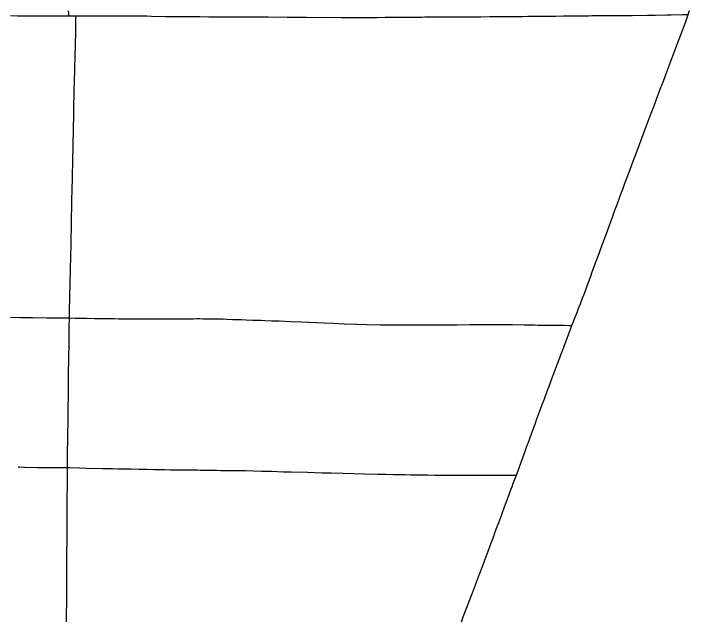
# Model space of a CAD drawing. Extents: x 1772825 to 1773716, y 1138558 to 1139032.
# Drawn here: x 1773274.4 to 1773319.48, y 1138786.1 to 1138826.59 of the extents above; entities that cross this region are included whole.
import ezdxf

# ---------------------------------------------------------------- set-up
doc = ezdxf.new("R2010")
doc.units = 0
for name, color, linetype in [('GM_X_County_Road', 7, 'Continuous'), ('GM_X_State_Route', 7, 'Continuous'), ('GM_X_Township_Road', 7, 'Continuous')]:
    doc.layers.add(name, color=color, linetype=linetype)

msp = doc.modelspace()

# ---------------------------------------------------------------- linework, layer by layer
at = {"layer": 'GM_X_County_Road'}
for points in [[(1773274.2, 1138806.325), (1773274.833, 1138806.319), (1773275.231, 1138806.318), (1773275.667, 1138806.315), (1773276.611, 1138806.302), (1773277.556, 1138806.289), (1773277.916, 1138806.285), (1773278.122, 1138806.283)], [(1773278.122, 1138806.283), (1773278.501, 1138806.279), (1773278.824, 1138806.272), (1773279.284, 1138806.26), (1773279.768, 1138806.254), (1773280.365, 1138806.245), (1773280.613, 1138806.242), (1773280.763, 1138806.241), (1773281.098, 1138806.238), (1773281.409, 1138806.234), (1773281.72, 1138806.231), (1773281.919, 1138806.229), (1773282.204, 1138806.225), (1773282.552, 1138806.225), (1773282.875, 1138806.222), (1773283.174, 1138806.22), (1773283.609, 1138806.218), (1773284.031, 1138806.214), (1773284.391, 1138806.219), (1773284.901, 1138806.225), (1773285.66, 1138806.223), (1773285.995, 1138806.227), (1773286.405, 1138806.234), (1773286.604, 1138806.236), (1773286.828, 1138806.237), (1773287.026, 1138806.235), (1773287.113, 1138806.234), (1773287.185, 1138806.232), (1773287.219, 1138806.231), (1773287.367, 1138806.231), (1773287.578, 1138806.229), (1773287.589, 1138806.228), (1773287.788, 1138806.227), (1773287.837, 1138806.226), (1773288.06, 1138806.223), (1773288.371, 1138806.216), (1773288.632, 1138806.206), (1773289.005, 1138806.19), (1773289.589, 1138806.172), (1773289.912, 1138806.161), (1773290.346, 1138806.144), (1773290.905, 1138806.125), (1773291.166, 1138806.114), (1773291.613, 1138806.102), (1773292.11, 1138806.084), (1773292.892, 1138806.056), (1773293.588, 1138806.031), (1773294.595, 1138805.988), (1773295.104, 1138805.962), (1773295.724, 1138805.931), (1773296.445, 1138805.901), (1773297.289, 1138805.869), (1773297.96, 1138805.853), (1773298.88, 1138805.834), (1773299.352, 1138805.828), (1773299.538, 1138805.827), (1773299.812, 1138805.828), (1773300.321, 1138805.832), (1773301.154, 1138805.833), (1773301.751, 1138805.83), (1773302.895, 1138805.83), (1773303.976, 1138805.83), (1773304.821, 1138805.841), (1773305.406, 1138805.85), (1773306.438, 1138805.847), (1773306.86, 1138805.843), (1773307.183, 1138805.842), (1773307.668, 1138805.838), (1773308.451, 1138805.829), (1773309.147, 1138805.816), (1773309.371, 1138805.813), (1773309.532, 1138805.811), (1773309.943, 1138805.808), (1773310.39, 1138805.805), (1773310.713, 1138805.802), (1773311.149, 1138805.792), (1773311.422, 1138805.788), (1773311.631, 1138805.785)]]:
    msp.add_lwpolyline(points, dxfattribs=at)
at = {"layer": 'GM_X_State_Route'}
msp.add_lwpolyline([(1773304.262, 1138786.006), (1773304.387, 1138786.345), (1773304.797, 1138787.425), (1773304.997, 1138787.948), (1773305.478, 1138789.201), (1773305.696, 1138789.77), (1773305.873, 1138790.262), (1773305.978, 1138790.554), (1773306.017, 1138790.659), (1773306.157, 1138791.031), (1773306.249, 1138791.275), (1773306.31, 1138791.438), (1773306.419, 1138791.729), (1773306.501, 1138791.951), (1773306.588, 1138792.184), (1773306.674, 1138792.417), (1773306.909, 1138793.046), (1773306.979, 1138793.232), (1773307.149, 1138793.686), (1773307.449, 1138794.502), (1773307.526, 1138794.713), (1773307.603, 1138794.922), (1773307.664, 1138795.085), (1773307.703, 1138795.19), (1773307.834, 1138795.539), (1773307.929, 1138795.795), (1773307.973, 1138795.912), (1773308.25, 1138796.671), (1773308.429, 1138797.148), (1773308.518, 1138797.393), (1773308.66, 1138797.791), (1773308.711, 1138797.931), (1773308.878, 1138798.386), (1773308.976, 1138798.654), (1773309.071, 1138798.911), (1773309.12, 1138799.052), (1773309.174, 1138799.204), (1773309.302, 1138799.554), (1773309.497, 1138800.078), (1773309.657, 1138800.51), (1773309.797, 1138800.895), (1773309.982, 1138801.396), (1773310.118, 1138801.743), (1773310.325, 1138802.29), (1773310.658, 1138803.174), (1773310.827, 1138803.629), (1773310.896, 1138803.815), (1773311.065, 1138804.269), (1773311.142, 1138804.479), (1773311.219, 1138804.689), (1773311.401, 1138805.179), (1773311.608, 1138805.724), (1773311.631, 1138805.785), (1773311.802, 1138806.222), (1773311.998, 1138806.72), (1773312.103, 1138806.985), (1773312.198, 1138807.229), (1773312.329, 1138807.564), (1773312.444, 1138807.867), (1773312.554, 1138808.157), (1773312.658, 1138808.437), (1773312.869, 1138809.009), (1773312.97, 1138809.29), (1773313.152, 1138809.792), (1773313.472, 1138810.654), (1773313.658, 1138811.156), (1773313.851, 1138811.681), (1773314, 1138812.089), (1773314.211, 1138812.661), (1773314.258, 1138812.789), (1773314.297, 1138812.894), (1773314.364, 1138813.079), (1773314.385, 1138813.138), (1773314.505, 1138813.465), (1773314.645, 1138813.85), (1773314.84, 1138814.374), (1773314.861, 1138814.433), (1773315.025, 1138814.876), (1773315.147, 1138815.202), (1773315.257, 1138815.492), (1773315.519, 1138816.191), (1773315.725, 1138816.737), (1773315.983, 1138817.437), (1773316.302, 1138818.274), (1773316.461, 1138818.705), (1773316.725, 1138819.402), (1773316.931, 1138819.949), (1773317.112, 1138820.439), (1773317.391, 1138821.184), (1773317.568, 1138821.662), (1773317.732, 1138822.078), (1773317.898, 1138822.52), (1773318.16, 1138823.232), (1773318.505, 1138824.125), (1773318.784, 1138824.883), (1773319.026, 1138825.523), (1773319.226, 1138826.059), (1773319.394, 1138826.524), (1773319.476, 1138826.799)], dxfattribs=at)
at = {"layer": 'GM_X_Township_Road'}
for points in [[(1773278.074, 1138826.432), (1773278.074, 1138826.576), (1773278.072, 1138826.762)], [(1773274.186, 1138826.452), (1773274.671, 1138826.446), (1773274.82, 1138826.444), (1773275.479, 1138826.44), (1773275.963, 1138826.435), (1773276.149, 1138826.433), (1773277.106, 1138826.427), (1773277.802, 1138826.427), (1773278.074, 1138826.432)], [(1773278.074, 1138826.432), (1773278.188, 1138826.434), (1773278.565, 1138826.438)], [(1773278.122, 1138806.283), (1773278.13, 1138806.683), (1773278.153, 1138807.714), (1773278.17, 1138808.622), (1773278.189, 1138809.467), (1773278.213, 1138810.436), (1773278.23, 1138811.095), (1773278.242, 1138811.642), (1773278.257, 1138812.238), (1773278.269, 1138812.785), (1773278.268, 1138813.133), (1773278.281, 1138813.531), (1773278.294, 1138814.078), (1773278.312, 1138814.898), (1773278.329, 1138815.532), (1773278.338, 1138816.091), (1773278.343, 1138816.414), (1773278.349, 1138816.663), (1773278.357, 1138816.973), (1773278.371, 1138817.545), (1773278.379, 1138817.98), (1773278.39, 1138818.713), (1773278.416, 1138819.994), (1773278.426, 1138820.391), (1773278.441, 1138821.287), (1773278.449, 1138821.659), (1773278.455, 1138822.02), (1773278.481, 1138822.902), (1773278.504, 1138823.797), (1773278.52, 1138824.393), (1773278.541, 1138825.45), (1773278.553, 1138826.009), (1773278.558, 1138826.245), (1773278.562, 1138826.344), (1773278.565, 1138826.438)], [(1773278.565, 1138826.438), (1773279.17, 1138826.442), (1773280.226, 1138826.439), (1773281.333, 1138826.439), (1773281.842, 1138826.435), (1773282.663, 1138826.429), (1773283.284, 1138826.427), (1773283.608, 1138826.423), (1773284.552, 1138826.404), (1773285.795, 1138826.393), (1773286.653, 1138826.384), (1773286.827, 1138826.384), (1773287.399, 1138826.381), (1773288.033, 1138826.381), (1773288.704, 1138826.373), (1773289.375, 1138826.363), (1773289.848, 1138826.365), (1773290.121, 1138826.367), (1773291.178, 1138826.365), (1773291.389, 1138826.365), (1773292.645, 1138826.354), (1773293.913, 1138826.338), (1773294.472, 1138826.337), (1773294.944, 1138826.338), (1773296.262, 1138826.331), (1773297.841, 1138826.329), (1773298.226, 1138826.329), (1773298.637, 1138826.332), (1773299.184, 1138826.339), (1773300.029, 1138826.347), (1773300.713, 1138826.351), (1773301.148, 1138826.353), (1773301.632, 1138826.36), (1773301.806, 1138826.365), (1773302.079, 1138826.367), (1773302.937, 1138826.367), (1773303.447, 1138826.366), (1773304.242, 1138826.374), (1773304.988, 1138826.373), (1773305.572, 1138826.379), (1773306.169, 1138826.385), (1773306.741, 1138826.391), (1773307.126, 1138826.395), (1773307.748, 1138826.4), (1773308.332, 1138826.403), (1773308.692, 1138826.407), (1773309.463, 1138826.418), (1773310.221, 1138826.421), (1773310.532, 1138826.423), (1773311.066, 1138826.432), (1773311.626, 1138826.437), (1773312.309, 1138826.441), (1773312.744, 1138826.448), (1773312.968, 1138826.451), (1773313.403, 1138826.452), (1773314.049, 1138826.454), (1773314.608, 1138826.459), (1773315.664, 1138826.468), (1773316.671, 1138826.481), (1773317.206, 1138826.49), (1773317.976, 1138826.506), (1773318.249, 1138826.512), (1773319.032, 1138826.524), (1773319.394, 1138826.524)], [(1773277.999, 1138796.298), (1773278.006, 1138797.049), (1773278.02, 1138798.467), (1773278.029, 1138799.411), (1773278.042, 1138800.219), (1773278.061, 1138801.127), (1773278.067, 1138801.761), (1773278.071, 1138802.619), (1773278.081, 1138803.514), (1773278.102, 1138804.694), (1773278.106, 1138805.403), (1773278.11, 1138805.738), (1773278.12, 1138806.173), (1773278.122, 1138806.283)], [(1773274.708, 1138796.348), (1773274.788, 1138796.345)], [(1773274.788, 1138796.345), (1773275.126, 1138796.335), (1773275.976, 1138796.317), (1773276.242, 1138796.315), (1773276.497, 1138796.312), (1773276.924, 1138796.308), (1773277.226, 1138796.304), (1773277.516, 1138796.301), (1773277.861, 1138796.298), (1773277.999, 1138796.298)], [(1773277.921, 1138786.01), (1773277.934, 1138786.52), (1773277.944, 1138787.278), (1773277.943, 1138787.801), (1773277.944, 1138788.497), (1773277.951, 1138789.168), (1773277.957, 1138790.001), (1773277.96, 1138790.598), (1773277.967, 1138791.455), (1773277.971, 1138792.164), (1773277.973, 1138792.723), (1773277.975, 1138793.544), (1773277.98, 1138794.389), (1773277.986, 1138795.011), (1773277.99, 1138795.657), (1773277.999, 1138796.204), (1773277.999, 1138796.298)], [(1773277.999, 1138796.298), (1773278.122, 1138796.298), (1773278.806, 1138796.282), (1773279.278, 1138796.271), (1773280.322, 1138796.245), (1773281.006, 1138796.233), (1773281.367, 1138796.225), (1773282.274, 1138796.209), (1773282.771, 1138796.203), (1773283.255, 1138796.192), (1773283.762, 1138796.181), (1773284.01, 1138796.178), (1773284.468, 1138796.17), (1773284.863, 1138796.162), (1773285.185, 1138796.156), (1773285.37, 1138796.156), (1773285.63, 1138796.153), (1773286.235, 1138796.145), (1773286.482, 1138796.144), (1773286.655, 1138796.142), (1773286.865, 1138796.14), (1773287.025, 1138796.138), (1773287.21, 1138796.136), (1773287.444, 1138796.131), (1773287.568, 1138796.13), (1773287.715, 1138796.127), (1773287.974, 1138796.122), (1773288.219, 1138796.116), (1773288.354, 1138796.113), (1773288.999, 1138796.106), (1773289.335, 1138796.102), (1773289.534, 1138796.101), (1773289.857, 1138796.099), (1773290.949, 1138796.073), (1773291.257, 1138796.063), (1773291.591, 1138796.054), (1773292.408, 1138796.029), (1773292.905, 1138796.021), (1773293.999, 1138795.987), (1773294.956, 1138795.959), (1773295.59, 1138795.943), (1773296.385, 1138795.921), (1773297.081, 1138795.909), (1773297.802, 1138795.888), (1773298.685, 1138795.869), (1773299.219, 1138795.861), (1773299.729, 1138795.851), (1773300.065, 1138795.843), (1773300.512, 1138795.834), (1773300.872, 1138795.824), (1773301.221, 1138795.815), (1773301.817, 1138795.81), (1773302.004, 1138795.808), (1773302.476, 1138795.799), (1773303.036, 1138795.796), (1773303.744, 1138795.796), (1773304.354, 1138795.798), (1773304.814, 1138795.798), (1773305.535, 1138795.798), (1773306.293, 1138795.798), (1773307.238, 1138795.807), (1773307.723, 1138795.799), (1773307.929, 1138795.795)]]:
    msp.add_lwpolyline(points, dxfattribs=at)

doc.saveas('drawing.dxf')
